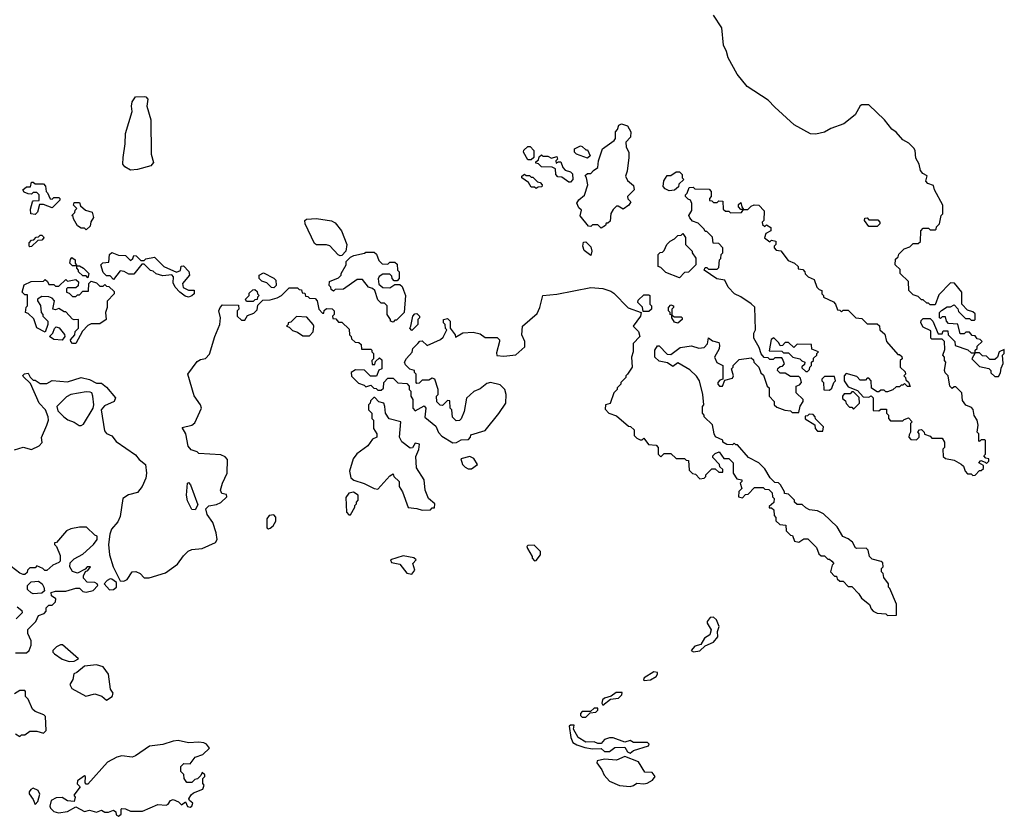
# Model space of a CAD drawing. Extents: x 1861455 to 2058065, y 200073 to 437907.
# Tile 315 of 574: x 1955535 to 1961310, y 312142 to 316812. Entities that reach past the tile are written whole.
import ezdxf

# ---------------------------------------------------------------- set-up
doc = ezdxf.new("R2010")
doc.units = 0

msp = doc.modelspace()

# ---------------------------------------------------------------- linework, layer by layer
at = {"layer": '0CON05XD'}
for points in [[(1959637, 314883), (1959610, 314835), (1959623.6, 314803.6), (1959660, 314785), (1959660, 314705), (1959641.7, 314698.3), (1959630, 314685), (1959630, 314675), (1959640, 314665), (1959657.5, 314665), (1959671.7, 314698.3), (1959715, 314710), (1959722.5, 314725), (1959710, 314765), (1959720, 314775), (1959720, 314785), (1959755, 314820), (1959825, 314830), (1959838.3, 314818.3), (1959840, 314805), (1959870, 314775), (1959881.7, 314741.7), (1959898.3, 314728.3), (1959920, 314665), (1959930, 314655), (1959930, 314605), (1959960, 314575), (1959960, 314555), (1959975, 314540), (1960023, 314523), (1960055, 314520), (1960065, 314510), (1960105, 314510), (1960113, 314547), (1960130, 314575), (1960130, 314585), (1960090, 314625), (1960090, 314665), (1960108.3, 314671.7), (1960120, 314685), (1960115, 314710), (1960105, 314720), (1960055, 314720), (1960025, 314740), (1959995, 314740), (1959980, 314755), (1959981.7, 314768.3), (1959995, 314780), (1960008.3, 314781.7), (1960020, 314795), (1960010, 314825), (1960005, 314830), (1959965, 314830), (1959955, 314820), (1959935, 314820), (1959925, 314830), (1959901.7, 314831.7), (1959883, 314853), (1959871.7, 314891.7), (1959840, 314945), (1959840, 314975), (1959850, 314995), (1959846.4, 315126.4), (1959825, 315147.5), (1959765, 315187.5), (1959727.5, 315205), (1959690, 315245), (1959670, 315285), (1959623, 315293), (1959550, 315345), (1959555, 315360), (1959565, 315360), (1959575, 315350), (1959625, 315350), (1959635, 315360), (1959640, 315405), (1959647, 315413), (1959650, 315435), (1959660, 315445), (1959660, 315475), (1959635, 315500), (1959601.7, 315501.7), (1959598.3, 315538.3), (1959565, 315570), (1959555, 315570), (1959550, 315585), (1959515, 315620), (1959481.7, 315631.7), (1959465, 315650), (1959460, 315665), (1959477, 315693), (1959477.5, 315735), (1959470, 315755), (1959455, 315760), (1959440, 315775), (1959440, 315785), (1959450, 315795), (1959461.7, 315828.3), (1959485, 315830), (1959495, 315820), (1959578.3, 315818.3), (1959590, 315805), (1959590, 315775), (1959580, 315765), (1959581.7, 315751.7), (1959595, 315750), (1959605, 315740), (1959625, 315740), (1959635, 315750), (1959658.3, 315748.3), (1959661.7, 315701.7), (1959675, 315690), (1959695, 315690), (1959705, 315680), (1959768.3, 315681.7), (1959780, 315700), (1959765, 315700), (1959750, 315715), (1959751.7, 315728.3), (1959765, 315740), (1959770, 315715), (1959780, 315700), (1959805, 315700), (1959825, 315720), (1959843, 315727), (1959870, 315725), (1959901.7, 315691.7), (1959900, 315635), (1959890, 315625), (1959891.7, 315611.7), (1959905, 315600), (1959915, 315610), (1959940, 315595), (1959940, 315575), (1959911.7, 315558.3), (1959903, 315533), (1959935, 315510), (1959945, 315520), (1959970, 315515), (1959970, 315495), (1959960, 315485), (1959960, 315475), (1959971.7, 315461.7), (1959998.3, 315458.3), (1960041.7, 315401.7), (1960080, 315385), (1960100, 315365), (1960101.7, 315351.7), (1960128.3, 315348.3), (1960140, 315335), (1960141.7, 315321.7), (1960160, 315305), (1960195, 315290), (1960210, 315245), (1960225, 315230), (1960240, 315225), (1960240, 315205), (1960250, 315195), (1960250, 315185), (1960308.3, 315158.3), (1960320, 315145), (1960331.7, 315111.7), (1960345, 315110), (1960355, 315100), (1960365, 315110), (1960395, 315110), (1960440, 315065), (1960475, 315060), (1960505, 315030), (1960565, 315030), (1960578.3, 315018.3), (1960580, 314995), (1960608.3, 314968.3), (1960620, 314925), (1960685, 314850), (1960695, 314850), (1960708.3, 314838.3), (1960710, 314825), (1960700, 314815), (1960700, 314775), (1960728.3, 314748.3), (1960730, 314735), (1960720, 314725), (1960730, 314715), (1960731.7, 314701.7), (1960748.3, 314688.3), (1960758.3, 314661.7), (1960741.7, 314661.7), (1960725, 314680), (1960715, 314670), (1960705, 314670), (1960695, 314660), (1960675, 314660), (1960657, 314643), (1960625, 314630), (1960615, 314630), (1960605, 314640), (1960585, 314640), (1960575, 314630), (1960565, 314630), (1960531.7, 314651.7), (1960530, 314695), (1960515, 314710), (1960505, 314710), (1960495, 314700), (1960465, 314700), (1960445, 314720), (1960382.5, 314737.5), (1960370, 314725), (1960370, 314695), (1960395, 314660), (1960448.3, 314638.3), (1960481.7, 314601.7), (1960515, 314600), (1960528.3, 314608.3), (1960540, 314595), (1960541.7, 314521.7), (1960575, 314520), (1960585, 314530), (1960618.3, 314528.3), (1960620, 314505), (1960630, 314495), (1960630, 314475), (1960641.7, 314461.7), (1960715, 314460), (1960721.7, 314468.3), (1960748.3, 314478.3), (1960770, 314455), (1960760, 314445), (1960760, 314395), (1960751.7, 314378.3), (1960750, 314365), (1960761.7, 314351.7), (1960795, 314350), (1960810, 314365), (1960810, 314385), (1960803, 314397), (1960811.7, 314408.3), (1960825, 314410), (1960840, 314395), (1960841.7, 314381.7), (1960875, 314370), (1960885, 314360), (1960945, 314360), (1960960, 314335), (1960960, 314305), (1960950, 314295), (1960951.7, 314251.7), (1960965, 314240), (1961015, 314230), (1961057, 314207), (1961070, 314195), (1961080, 314165), (1961095, 314150), (1961115, 314150), (1961125, 314140), (1961138.3, 314141.7), (1961165, 314170), (1961175, 314170), (1961188.3, 314181.7), (1961188.3, 314198.3), (1961160, 314215), (1961171.7, 314228.3), (1961198.3, 314218.3), (1961205, 314210), (1961220, 314225), (1961218.3, 314238.3), (1961201.7, 314241.7), (1961190, 314255), (1961200, 314265), (1961200, 314345), (1961195, 314350), (1961175, 314350), (1961165, 314340), (1961160, 314345), (1961160, 314385), (1961150, 314395), (1961157.5, 314435), (1961150, 314465), (1961133, 314493), (1961127, 314527), (1961118.3, 314538.3), (1961083.6, 314553.6), (1961065, 314580), (1961060, 314625), (1961025, 314660), (1961015, 314660), (1961005, 314650), (1960990, 314665), (1960980, 314725), (1960963, 314743), (1960960, 314755), (1960967.5, 314805), (1960960, 314815), (1960960, 314835), (1960950, 314845), (1960961.7, 314878.3), (1960960, 314925), (1960945, 314940), (1960885, 314940), (1960880, 314945), (1960878.3, 314988.3), (1960835, 315010), (1960820, 315035), (1960821.7, 315048.3), (1960835, 315060), (1960875, 315060), (1960890, 315045), (1960921.7, 314971.7), (1960945, 314970), (1960951.7, 314988.3), (1960978.3, 314988.3), (1960980, 314965), (1961020, 314925), (1961021.7, 314901.7), (1961097, 314877), (1961115, 314860), (1961140, 314860), (1961140, 314875), (1961150, 314885), (1961151.7, 314898.3), (1961180, 314925), (1961168.3, 314938.3), (1961151.7, 314941.7), (1961138.3, 314958.3), (1961121.7, 314961.7), (1961105, 314980), (1961085, 314980), (1961075, 314970), (1961051.7, 314971.7), (1961038.3, 315028.3), (1960981.7, 315031.7), (1960970, 315045), (1960965, 315070), (1960945, 315070), (1960935, 315060), (1960930, 315065), (1960930, 315095), (1960941.7, 315108.3), (1960975, 315130), (1960995, 315130), (1961015, 315140), (1961038.3, 315118.3), (1961041.7, 315101.7), (1961081.7, 315061.7), (1961105, 315060), (1961115, 315050), (1961135, 315050), (1961140, 315055), (1961138.3, 315088.3), (1961125, 315100), (1961095, 315110), (1961060, 315145), (1961060, 315215), (1961018.3, 315268.3), (1960995, 315270), (1960925, 315200), (1960905, 315140), (1960875, 315140), (1960865, 315150), (1960855, 315150), (1960835, 315170), (1960825, 315170), (1960805, 315190), (1960775, 315200), (1960750, 315225), (1960748.3, 315278.3), (1960700, 315325), (1960698.3, 315348.3), (1960670, 315375), (1960671.7, 315408.3), (1960688.3, 315421.7), (1960691.7, 315438.3), (1960721.7, 315468.3), (1960755, 315480), (1960775, 315500), (1960805, 315500), (1960818.3, 315511.7), (1960820, 315575), (1960835, 315590), (1960865, 315590), (1960875, 315580), (1960905, 315580), (1960910, 315585), (1960911.7, 315598.3), (1960930, 315615), (1960940, 315665), (1960950, 315675), (1960950, 315725), (1960900, 315815), (1960895, 315840), (1960861.7, 315851.7), (1960850, 315865), (1960857, 315897), (1960831.7, 315911.7), (1960818.3, 315928.3), (1960810, 315965), (1960790.7, 316000.7), (1960787.5, 316045), (1960779.3, 316059.3), (1960749.3, 316089.3), (1960715, 316107.5), (1960675, 316152.5), (1960650.7, 316170.7), (1960607.5, 316225), (1960515, 316312.5), (1960475, 316313.3), (1960465, 316306.7), (1960435.6, 316254.4), (1960368.3, 316201.7), (1960292.5, 316175), (1960255, 316153.3), (1960205, 316141.2), (1960174.1, 316144.1), (1960077, 316197), (1959965, 316298.8), (1959925, 316340), (1959800.9, 316420.9), (1959742.3, 316492.3), (1959689.6, 316589.6), (1959680.8, 316625), (1959662.6, 316662.6), (1959653.1, 316765), (1959605, 316838.8)], [(1956185, 315930), (1956150.7, 315950.7), (1956140, 315965), (1956141.2, 316005), (1956153.8, 316085), (1956156, 316145), (1956193.8, 316275), (1956190, 316305), (1956195, 316330), (1956215, 316360), (1956265, 316362.5), (1956275, 316360), (1956286.4, 316346.4), (1956280, 316305), (1956303.8, 316225), (1956306.2, 316025), (1956320, 315975), (1956303.9, 315956.1), (1956225, 315933.8), (1956185, 315930)], [(1958945, 315590), (1958925, 315610), (1958895, 315610), (1958885, 315600), (1958871.7, 315601.7), (1958823, 315663), (1958830, 315695), (1958815, 315710), (1958803.6, 315736.4), (1958813.6, 315756.4), (1958847, 315783), (1958867.5, 315845), (1958860, 315885), (1958851.7, 315898.3), (1958865, 315910), (1958885, 315910), (1958900.7, 315929.3), (1958926.7, 315945), (1958930, 315985), (1958953.3, 316055), (1959022.5, 316105), (1959030, 316115), (1959030, 316155), (1959041.7, 316168.3), (1959050, 316195), (1959065, 316202.5), (1959099.5, 316189.5), (1959120, 316155), (1959117, 316123), (1959090, 316095), (1959092.5, 316065), (1959107.5, 316035), (1959107.5, 316005), (1959097.5, 315925), (1959087.5, 315895), (1959100.7, 315870.7), (1959135, 315840), (1959140, 315815), (1959100, 315775), (1959101.7, 315761.7), (1959120, 315745), (1959107.5, 315725), (1959075, 315702.5), (1959045, 315720), (1959035, 315720), (1959015, 315700), (1959003, 315677), (1958998.3, 315631.7), (1958985, 315620), (1958975, 315620), (1958970, 315605), (1958945, 315590)], [(1958535, 315990), (1958515, 315990), (1958490, 316035), (1958491.7, 316048.3), (1958515, 316070), (1958528.3, 316068.3), (1958550, 316045), (1958550, 316005), (1958535, 315990)], [(1958865, 316000), (1958800, 316025), (1958790, 316035), (1958790, 316055), (1958825, 316072.5), (1958835, 316070), (1958855, 316050), (1958865, 316050), (1958880, 316015), (1958865, 316000)], [(1958765, 315860), (1958755, 315860), (1958715, 315890), (1958691.7, 315891.7), (1958680, 315905), (1958678.3, 315938.3), (1958657.5, 315947.5), (1958595, 315950), (1958578.3, 315968.3), (1958561.7, 315971.7), (1958561.7, 315978.3), (1958578.3, 315991.7), (1958581.7, 316008.3), (1958595, 316020), (1958602.5, 316012.5), (1958631.7, 316011.7), (1958655, 316000), (1958685, 316010), (1958690, 315995), (1958680, 315985), (1958681.7, 315971.7), (1958695, 315980), (1958708.3, 315978.3), (1958720, 315945), (1958735, 315930), (1958765, 315920), (1958778.3, 315908.3), (1958780, 315875), (1958765, 315860)], [(1958565, 315822.5), (1958555, 315830), (1958535, 315830), (1958518.3, 315858.3), (1958480, 315885), (1958480, 315895), (1958495, 315907.5), (1958505, 315900), (1958525, 315900), (1958535, 315890), (1958545, 315890), (1958571.7, 315861.7), (1958588.3, 315858.3), (1958600, 315845), (1958598.3, 315831.7), (1958575, 315830), (1958565, 315822.5)], [(1959345, 315810), (1959321.7, 315821.7), (1959310, 315835), (1959313, 315867), (1959331.7, 315898.3), (1959355, 315900), (1959385, 315920), (1959405, 315920), (1959420, 315905), (1959420, 315885), (1959430, 315875), (1959401.7, 315848.3), (1959398.3, 315831.7), (1959375, 315812.5), (1959345, 315810)], [(1955625, 315670), (1955600, 315675), (1955598.3, 315701.7), (1955610, 315745), (1955615, 315750), (1955648.3, 315751.7), (1955650, 315785), (1955635, 315800), (1955615, 315800), (1955605, 315790), (1955585, 315792.5), (1955561.7, 315801.7), (1955552.5, 315815), (1955575, 315832.5), (1955598.3, 315831.7), (1955605, 315860), (1955615, 315860), (1955625, 315850), (1955675, 315850), (1955687, 315837), (1955690, 315805), (1955698.3, 315798.3), (1955713, 315763), (1955725, 315760), (1955735, 315770), (1955765, 315770), (1955770, 315765), (1955770, 315755), (1955725, 315710), (1955675, 315730), (1955651.7, 315728.3), (1955640, 315685), (1955625, 315670)], [(1955925, 315580), (1955915, 315590), (1955895, 315590), (1955873.6, 315603.6), (1955850, 315645), (1955848.3, 315658.3), (1955840, 315665), (1955858.3, 315681.7), (1955860, 315695), (1955870, 315705), (1955850, 315725), (1955855, 315740), (1955885, 315740), (1955891.7, 315721.7), (1955920, 315695), (1955960, 315685), (1955967, 315653), (1955953, 315627), (1955948.3, 315601.7), (1955925, 315580)], [(1957415, 315427.5), (1957403.6, 315433.6), (1957355, 315485.8), (1957335, 315492), (1957275, 315493.3), (1957265, 315500), (1957208.8, 315615), (1957207.5, 315635), (1957217, 315643), (1957275, 315646.2), (1957363, 315633), (1957385, 315622.5), (1957422.5, 315575), (1957453.3, 315495), (1957447.5, 315455), (1957425, 315430), (1957415, 315427.5)], [(1960565, 315600), (1960515, 315600), (1960490, 315635), (1960491.7, 315648.3), (1960505, 315650), (1960515, 315640), (1960568.3, 315638.3), (1960580, 315625), (1960580, 315615), (1960565, 315600)], [(1955595, 315480), (1955590, 315485), (1955590, 315505), (1955605, 315520), (1955618.3, 315521.7), (1955631.7, 315538.3), (1955645, 315540), (1955655, 315550), (1955665, 315550), (1955675, 315540), (1955677, 315533), (1955665, 315520), (1955641.7, 315518.3), (1955605, 315482.5), (1955595, 315480)], [(1959405, 315300), (1959325, 315330), (1959295, 315360), (1959280, 315365), (1959280, 315435), (1959291.7, 315448.3), (1959305, 315450), (1959315, 315460), (1959330, 315495), (1959350, 315515), (1959375, 315527.5), (1959395, 315547.5), (1959415, 315550), (1959425, 315560), (1959440, 315535), (1959440, 315495), (1959480, 315455), (1959480, 315445), (1959500, 315415), (1959500, 315375), (1959458.3, 315331.7), (1959435, 315330), (1959405, 315300)], [(1958885, 315430), (1958845, 315460), (1958837.5, 315485), (1958841.7, 315508.3), (1958855, 315510), (1958885, 315480), (1958890, 315455), (1958885, 315430)], [(1956525, 315186.7), (1956505, 315191.2), (1956473.3, 315215), (1956447.5, 315245), (1956435, 315270), (1956437.5, 315305), (1956427, 315317), (1956375, 315310), (1956335, 315322.5), (1956318.3, 315338.3), (1956301.7, 315341.7), (1956265, 315380), (1956251.7, 315378.3), (1956205, 315320), (1956175, 315320), (1956147, 315337), (1956125, 315340), (1956085, 315290), (1956065, 315310), (1956045, 315310), (1956025, 315330), (1956010, 315375), (1956023, 315387), (1956058.3, 315391.7), (1956062.5, 315435), (1956075, 315446.7), (1956115, 315432.5), (1956155, 315430), (1956185, 315400), (1956198.3, 315411.7), (1956205, 315430), (1956218.3, 315428.3), (1956245, 315400), (1956265, 315400), (1956275, 315410), (1956325, 315420), (1956380, 315365), (1956455, 315332.5), (1956478.3, 315341.7), (1956481.7, 315368.3), (1956495, 315370), (1956527, 315337), (1956530, 315315), (1956490, 315265), (1956493, 315243), (1956525, 315226.7), (1956557.5, 315227.5), (1956557.5, 315205), (1956545, 315193.3), (1956525, 315186.7)], [(1957725, 315040), (1957710, 315045), (1957710, 315055), (1957690, 315085), (1957690, 315135), (1957675, 315150), (1957655, 315150), (1957635, 315170), (1957617.5, 315225), (1957605, 315237.5), (1957580, 315245), (1957545, 315290), (1957515, 315290), (1957435, 315232.5), (1957385, 315230), (1957375, 315220), (1957361.7, 315231.7), (1957360, 315245), (1957350, 315255), (1957351.7, 315278.3), (1957405, 315300), (1957420, 315315), (1957420, 315325), (1957450, 315375), (1957450, 315395), (1957475, 315420), (1957495, 315430), (1957557, 315443), (1957565, 315450), (1957615, 315450), (1957628.3, 315438.3), (1957641.7, 315401.7), (1957661.7, 315381.7), (1957695, 315380), (1957705, 315390), (1957735, 315390), (1957748.3, 315378.3), (1957750, 315345), (1957760, 315335), (1957760, 315295), (1957748.3, 315281.7), (1957731.7, 315281.7), (1957720, 315295), (1957718.3, 315308.3), (1957705, 315320), (1957665, 315320), (1957643.3, 315306.7), (1957637, 315293), (1957641.7, 315261.7), (1957665, 315242.5), (1957705, 315240), (1957735, 315260), (1957765, 315260), (1957778.3, 315248.3), (1957787, 315227), (1957797.5, 315195), (1957790, 315095), (1957745, 315050), (1957735, 315050), (1957725, 315040)], [(1955935, 315300), (1955925, 315310), (1955905, 315310), (1955880, 315335), (1955880, 315345), (1955870, 315355), (1955870, 315370), (1955845, 315370), (1955830, 315385), (1955833, 315407), (1955841.7, 315418.3), (1955860, 315405), (1955860, 315385), (1955870, 315370), (1955885, 315370), (1955910, 315355), (1955940, 315325), (1955935, 315300)], [(1957025, 315240), (1957011.7, 315241.7), (1956985, 315270), (1956955, 315280), (1956940, 315295), (1956940, 315315), (1956965, 315327.5), (1957026.4, 315296.4), (1957037.5, 315285), (1957040, 315255), (1957025, 315240)], [(1955865, 314914.3), (1955843.8, 314915), (1955834, 314925), (1955833.8, 314935), (1955857.5, 314965), (1955860, 314985), (1955880, 315005), (1955880, 315055), (1955855, 315052.5), (1955845, 315057.5), (1955805, 315100), (1955795, 315100), (1955765, 315120), (1955745, 315112.5), (1955730, 315115), (1955740, 315165), (1955725, 315180), (1955705, 315187.5), (1955665, 315190), (1955640, 315175), (1955640, 315165), (1955657, 315137), (1955660, 315095), (1955670, 315085), (1955670, 315075), (1955700, 315045), (1955700, 315025), (1955685, 314980), (1955635, 315006.7), (1955618.3, 315058.3), (1955585, 315090), (1955570, 315095), (1955573, 315127), (1955580, 315135), (1955580, 315200), (1955565, 315200), (1955550, 315215), (1955561.7, 315258.3), (1955603, 315277), (1955675, 315280), (1955685, 315290), (1955698.3, 315278.3), (1955705, 315260), (1955735, 315260), (1955745, 315250), (1955765, 315250), (1955805, 315290), (1955815, 315280), (1955865, 315290), (1955880, 315275), (1955878.3, 315251.7), (1955865, 315240), (1955815, 315240), (1955810, 315235), (1955810, 315215), (1955825, 315210), (1955845, 315190), (1955865, 315190), (1955875, 315200), (1955885, 315200), (1955905, 315220), (1955938.3, 315221.7), (1955940, 315265), (1955955, 315280), (1955985, 315270), (1956005, 315250), (1956025, 315250), (1956035, 315260), (1956045, 315250), (1956058.3, 315248.3), (1956088.3, 315218.3), (1956090, 315205), (1956048.3, 315161.7), (1956047.5, 315125), (1956037.5, 315095), (1956042.5, 315055), (1956005, 315030), (1955955, 315030), (1955935, 315020), (1955903, 314987), (1955865, 314914.3)], [(1956541.7, 314291.7), (1956523, 314313), (1956508.8, 314385), (1956488.3, 314421.7), (1956545, 314436.2), (1956561.7, 314448.3), (1956601.2, 314535), (1956596.2, 314555), (1956558.3, 314608.3), (1956521.2, 314735), (1956575, 314808.8), (1956595, 314821.2), (1956625, 314826.2), (1956648.1, 314851.9), (1956679.2, 314955), (1956708.8, 315025), (1956712.5, 315065), (1956703.3, 315105), (1956710, 315125), (1956725, 315140), (1956818.3, 315138.3), (1956820, 315115), (1956810, 315105), (1956810, 315075), (1956835, 315050), (1956855, 315050), (1956871.7, 315078.3), (1956908.3, 315091.7), (1956928.3, 315111.7), (1956931.7, 315138.3), (1956961.7, 315168.3), (1957005, 315170), (1957045, 315182.5), (1957070, 315195), (1957115, 315240), (1957165, 315240), (1957175, 315230), (1957188.3, 315228.3), (1957191.7, 315211.7), (1957208.3, 315208.3), (1957211.7, 315191.7), (1957225, 315190), (1957235, 315180), (1957268.3, 315178.3), (1957280, 315165), (1957290, 315115), (1957311.7, 315091.7), (1957318.3, 315091.7), (1957321.7, 315108.3), (1957335, 315120), (1957367, 315117), (1957380, 315105), (1957380, 315085), (1957370, 315075), (1957371.7, 315061.7), (1957388.3, 315058.3), (1957405, 315040), (1957425, 315040), (1957468.3, 314998.3), (1957470, 314965), (1957480, 314955), (1957481.7, 314941.7), (1957501.7, 314921.7), (1957525, 314920), (1957538.3, 314908.3), (1957540, 314880), (1957595, 314880), (1957600, 314875), (1957600, 314865), (1957610, 314855), (1957610, 314825), (1957600, 314815), (1957601.7, 314791.7), (1957618.3, 314791.7), (1957621.7, 314808.3), (1957645, 314830), (1957658.3, 314818.3), (1957660, 314765), (1957641.7, 314758.3), (1957628.3, 314721.7), (1957591.7, 314721.7), (1957558.3, 314758.3), (1957505, 314760), (1957480, 314745), (1957481.7, 314721.7), (1957521.7, 314681.7), (1957555, 314670), (1957565, 314660), (1957595, 314670), (1957611.7, 314651.7), (1957625, 314650), (1957635, 314640), (1957655, 314640), (1957668.3, 314651.7), (1957670, 314685), (1957695, 314710), (1957725, 314710), (1957753, 314683), (1957805, 314680), (1957820, 314665), (1957820, 314645), (1957830, 314635), (1957830, 314605), (1957840, 314585), (1957840, 314535), (1957855, 314520), (1957908.3, 314548.3), (1957917.5, 314535), (1957911.7, 314481.7), (1957975, 314430), (1957991.7, 314391.7), (1958011.7, 314371.7), (1958075, 314332.5), (1958097, 314333), (1958125, 314350), (1958168.3, 314351.7), (1958180, 314365), (1958181.7, 314378.3), (1958265, 314403.3), (1958345.8, 314504.2), (1958386.7, 314565), (1958387.5, 314615), (1958380, 314645), (1958352.5, 314672.5), (1958296.4, 314686.4), (1958275, 314678.8), (1958235, 314648), (1958197.7, 314632.3), (1958156.1, 314593.9), (1958141.2, 314515), (1958125, 314473.3), (1958115, 314462.5), (1958095, 314460), (1958073, 314483), (1958070, 314525), (1958060, 314535), (1958058.3, 314578.3), (1958045, 314580), (1958015, 314550), (1958001.7, 314551.7), (1957981.7, 314571.7), (1957980, 314605), (1957990, 314615), (1957990, 314645), (1957970, 314705), (1957955, 314710), (1957935, 314700), (1957895, 314700), (1957878.3, 314681.7), (1957865, 314680), (1957860, 314685), (1957860, 314735), (1957850, 314745), (1957850, 314755), (1957823, 314763), (1957798.3, 314788.3), (1957792.5, 314805), (1957803, 314827), (1957837, 314863), (1957840, 314885), (1957870, 314915), (1957881.7, 314928.3), (1957895, 314930), (1957925, 314902.5), (1958002.5, 314937.5), (1958019.3, 314950.7), (1958040, 314995), (1958033, 315003), (1958030, 315025), (1958020, 315035), (1958020, 315055), (1958045, 315060), (1958060, 315045), (1958060, 315005), (1958090, 314965), (1958091.7, 314951.7), (1958135, 314977.5), (1958195, 314980), (1958235, 314970), (1958265, 314950), (1958335, 314950), (1958350, 314935), (1958350, 314925), (1958330.7, 314859.3), (1958333.8, 314843.8), (1958375, 314839.2), (1958445, 314847.9), (1958497.3, 314895), (1958496.8, 314925), (1958479.2, 314965), (1958483.3, 315015), (1958570.7, 315089.3), (1958586.7, 315125), (1958603.6, 315196.4), (1958685, 315202.5), (1958885, 315242.5), (1958955, 315237.5), (1959001.7, 315221.7), (1959019.3, 315209.3), (1959103.9, 315123.9), (1959180, 315095), (1959176.7, 315075), (1959133.8, 315015), (1959163.8, 314985), (1959172.5, 314955), (1959133.3, 314915), (1959132.5, 314865), (1959122.5, 314835), (1959127.5, 314775), (1959100, 314735), (1959090, 314725), (1959090, 314715), (1959060, 314685), (1959060, 314675), (1959040, 314655), (1959040, 314645), (1959020, 314625), (1958998.3, 314561.7), (1958970, 314555), (1958968.3, 314528.3), (1958990, 314505), (1959035, 314490), (1959105, 314430), (1959118.3, 314428.3), (1959138.3, 314408.3), (1959140, 314375), (1959155, 314360), (1959175, 314350), (1959185, 314350), (1959195, 314360), (1959223, 314323), (1959268.3, 314318.3), (1959280, 314305), (1959280, 314265), (1959295, 314250), (1959315, 314270), (1959355, 314270), (1959385, 314240), (1959435, 314240), (1959445, 314230), (1959458.3, 314228.3), (1959461.7, 314171.7), (1959481.7, 314151.7), (1959498.3, 314148.3), (1959525, 314120), (1959550, 314125), (1959560, 314135), (1959560, 314145), (1959595, 314180), (1959615, 314180), (1959635, 314160), (1959660, 314160), (1959660, 314175), (1959641.7, 314191.7), (1959640, 314205), (1959600, 314245), (1959600, 314255), (1959615, 314270), (1959638.3, 314278.3), (1959665, 314240), (1959695, 314240), (1959720, 314215), (1959720, 314155), (1959741.7, 314121.7), (1959770, 314115), (1959770, 314105), (1959760, 314095), (1959770, 314065), (1959753, 314047), (1959750, 314015), (1959775, 314010), (1959791.7, 314028.3), (1959808.3, 314031.7), (1959845, 314070), (1959895, 314070), (1959905, 314060), (1959928.3, 314058.3), (1959948.3, 314038.3), (1959950, 314015), (1959960, 314005), (1959958.3, 313981.7), (1959931.7, 313958.3), (1959930, 313950), (1959945, 313950), (1959958.3, 313938.3), (1959960, 313905), (1959970, 313895), (1959970, 313875), (1959993, 313853), (1960028.3, 313848.3), (1960030, 313815), (1960055, 313790), (1960068.3, 313788.3), (1960080, 313755), (1960105, 313750), (1960135, 313770), (1960158.3, 313768.3), (1960208.3, 313718.3), (1960221.7, 313681.7), (1960235, 313670), (1960255, 313670), (1960275, 313650), (1960285, 313650), (1960298.3, 313638.3), (1960310, 313625), (1960300, 313615), (1960290, 313575), (1960315, 313550), (1960325, 313550), (1960330, 313535), (1960345, 313520), (1960365, 313520), (1960395, 313490), (1960415, 313490), (1960456.4, 313446.4), (1960471.7, 313421.7), (1960520, 313385), (1960528.3, 313358.3), (1960540, 313345), (1960565, 313332.5), (1960615, 313330), (1960625, 313320), (1960678.3, 313321.7), (1960677, 313387), (1960638.3, 313478.3), (1960630, 313485), (1960630, 313505), (1960603, 313543), (1960600, 313565), (1960590, 313575), (1960590, 313595), (1960600, 313605), (1960598.3, 313628.3), (1960587, 313637), (1960535, 313650), (1960520, 313665), (1960511.7, 313701.7), (1960500, 313715), (1960445, 313712.5), (1960437, 313717), (1960419.3, 313749.3), (1960395, 313770), (1960363.6, 313783.6), (1960329.3, 313839.3), (1960250, 313915), (1960215, 313932.5), (1960168.3, 313938.3), (1960145, 313950), (1960125, 313970), (1960095, 313970), (1960080, 313985), (1960080, 313995), (1960045, 314030), (1960020, 314035), (1960020, 314045), (1959996.4, 314086.4), (1959985, 314097.5), (1959965, 314100), (1959937, 314127), (1959905, 314180), (1959870, 314215), (1959810, 314245), (1959745, 314320), (1959735, 314320), (1959725, 314330), (1959715, 314320), (1959683, 314323), (1959660, 314335), (1959658.3, 314348.3), (1959617, 314367), (1959607.5, 314385), (1959598.3, 314438.3), (1959550, 314485), (1959550, 314495), (1959540, 314505), (1959540, 314545), (1959547.5, 314555), (1959542.5, 314615), (1959522.5, 314695), (1959505, 314722.5), (1959465, 314760), (1959395, 314800), (1959365, 314780), (1959335, 314800), (1959285, 314810), (1959260, 314835), (1959260, 314875), (1959275, 314900), (1959285, 314900), (1959331.7, 314851.7), (1959355, 314850), (1959408.3, 314891.7), (1959475, 314900), (1959517.4, 314887.4), (1959548.9, 314891.1), (1959568.7, 314911.3), (1959575, 314948), (1959599.3, 314929.3), (1959635, 314920), (1959640, 314905), (1959637, 314883)], [(1956905, 315160), (1956865, 315160), (1956860, 315175), (1956880, 315195), (1956881.7, 315208.3), (1956901.7, 315228.3), (1956915, 315230), (1956928.3, 315218.3), (1956930, 315205), (1956940, 315195), (1956930, 315185), (1956928.3, 315171.7), (1956915, 315170), (1956905, 315160)], [(1959191.7, 315101.7), (1959187, 315127), (1959160, 315155), (1959161.7, 315168.3), (1959195, 315200), (1959225, 315200), (1959230, 315195), (1959230, 315145), (1959240, 315135), (1959240, 315115), (1959225, 315102.5), (1959191.7, 315101.7)], [(1957835, 314990), (1957822.5, 315005), (1957830, 315015), (1957840, 315075), (1957851.7, 315088.3), (1957865, 315090), (1957880, 315075), (1957880, 315065), (1957870, 315055), (1957870, 315025), (1957835, 314990)], [(1959395, 315032.5), (1959375, 315040), (1959360, 315065), (1959360, 315080), (1959350, 315085), (1959350, 315095), (1959340, 315105), (1959340, 315125), (1959355, 315140), (1959370, 315135), (1959370, 315125), (1959360, 315115), (1959360, 315080), (1959375, 315070), (1959415, 315070), (1959420, 315065), (1959420, 315055), (1959395, 315032.5)], [(1957235, 314960), (1957257, 314983), (1957260, 315015), (1957256.4, 315026.4), (1957218.3, 315068.3), (1957158.3, 315071.7), (1957125, 315040), (1957110, 315035), (1957110, 315025), (1957100, 315015), (1957115, 315010), (1957135, 314990), (1957165, 314980), (1957195, 314960), (1957235, 314960)], [(1955785, 314933.8), (1955735, 314937.5), (1955710, 314955), (1955730, 314975), (1955738.3, 315001.7), (1955748.3, 315011.7), (1955766.4, 315006.4), (1955797, 314967), (1955798.8, 314955), (1955785, 314933.8)], [(1960155, 314750), (1960168.3, 314761.7), (1960170, 314775), (1960180, 314785), (1960180, 314805), (1960190, 314815), (1960191.7, 314828.3), (1960210, 314845), (1960210, 314855), (1960220, 314865), (1960181.7, 314881.7), (1960178.3, 314908.3), (1960095, 314910), (1960075, 314890), (1960045, 314920), (1960025, 314920), (1960008.3, 314901.7), (1959995, 314900), (1959988.3, 314918.3), (1959958.3, 314948.3), (1959941.7, 314938.3), (1959931.7, 314871.7), (1960005, 314870), (1960015, 314860), (1960045, 314860), (1960070, 314835), (1960110, 314825), (1960121.7, 314811.7), (1960140, 314805), (1960138.3, 314791.7), (1960121.7, 314778.3), (1960121.7, 314771.7), (1960145, 314750), (1960155, 314750)], [(1961275, 314720), (1961287.5, 314742.5), (1961290.7, 314769.3), (1961303, 314797), (1961300, 314845), (1961310, 314855), (1961308.3, 314878.3), (1961280, 314865), (1961270, 314835), (1961255, 314820), (1961225, 314820), (1961205, 314840), (1961181.7, 314841.7), (1961165, 314860), (1961140, 314860), (1961120, 314825), (1961165, 314780), (1961218.3, 314768.3), (1961230, 314755), (1961231.7, 314741.7), (1961255, 314720), (1961275, 314720)], [(1955505, 314290), (1955555, 314306.7), (1955605, 314293.3), (1955650, 314315), (1955667, 314333), (1955663.3, 314363.3), (1955694.1, 314435.9), (1955703.3, 314465), (1955702.5, 314485), (1955686.2, 314526.2), (1955650, 314565), (1955598.8, 314678.8), (1955555, 314720), (1955553, 314727), (1955563, 314737), (1955585, 314740), (1955597, 314717), (1955615, 314700), (1955625, 314700), (1955655, 314680), (1955695, 314680), (1955725, 314696.7), (1955815, 314690), (1955895, 314715.8), (1955945, 314703.3), (1955985, 314682.5), (1956015, 314682.5), (1956045, 314657.5), (1956096.2, 314595), (1956090, 314575), (1956032.2, 314547.8), (1956013.8, 314525), (1956032.7, 314402.7), (1956045, 314386.2), (1956075, 314373.3), (1956100.6, 314340.6), (1956215, 314261.2), (1956236.2, 314235), (1956273.8, 314205), (1956279.4, 314155), (1956275.8, 314124.2), (1956252.5, 314075), (1956225, 314040), (1956173, 314027), (1956140, 314005), (1956125, 313900), (1956110.7, 313869.3), (1956073.9, 313826.1), (1956063.9, 313796.1), (1956056.2, 313735), (1956061.2, 313675), (1956083.3, 313605), (1956123.8, 313523.8), (1956145, 313521.2), (1956165, 313531.2), (1956195, 313575.7), (1956216.6, 313576.6), (1956242.5, 313565), (1956265, 313540), (1956295, 313541.2), (1956390, 313570), (1956460, 313620), (1956495, 313670), (1956523, 313697), (1956545, 313707.5), (1956605, 313713.3), (1956683, 313747), (1956692.5, 313765), (1956687.5, 313805), (1956667.5, 313865), (1956635, 313912.5), (1956626.7, 313945), (1956645, 313963.3), (1956689.3, 313970.7), (1956715, 313982.5), (1956750, 314015), (1956748.3, 314028.3), (1956720, 314035), (1956712.5, 314055), (1956723.8, 314095), (1956752, 314155), (1956754.2, 314234.2), (1956740.5, 314250.5), (1956715, 314261.2), (1956585, 314270), (1956575, 314280), (1956541.7, 314291.7)], [(1960285, 314640), (1960298.3, 314651.7), (1960310, 314685), (1960320, 314695), (1960315, 314720), (1960255, 314720), (1960240, 314705), (1960240, 314695), (1960250, 314685), (1960251.7, 314641.7), (1960285, 314640)], [(1955895, 314432.5), (1955908.3, 314441.7), (1955966.7, 314535), (1955970, 314555), (1955963.3, 314605), (1955957.5, 314625), (1955949.3, 314629.3), (1955925, 314631.2), (1955834.2, 314615.8), (1955808.8, 314601.2), (1955753.3, 314545), (1955759.3, 314519.3), (1955794, 314484), (1955816.4, 314466.4), (1955855, 314452.5), (1955883, 314433), (1955895, 314432.5)], [(1960425, 314530), (1960460, 314565), (1960458.3, 314598.3), (1960425, 314630), (1960415, 314630), (1960405, 314620), (1960371.7, 314618.3), (1960360, 314605), (1960361.7, 314591.7), (1960378.3, 314578.3), (1960381.7, 314561.7), (1960401.7, 314541.7), (1960415, 314540), (1960425, 314530)], [(1957895, 313937.5), (1957945, 313940), (1957955, 313950), (1957968.3, 313951.7), (1957970, 313975), (1957932.5, 314005), (1957912.5, 314055), (1957907.5, 314115), (1957862.5, 314185), (1957858.3, 314251.7), (1957877, 314293), (1957880, 314325), (1957855, 314330), (1957838.3, 314301.7), (1957825, 314300), (1957777, 314337), (1957762.5, 314365), (1957770, 314455), (1957701.7, 314471.7), (1957680, 314505), (1957677.5, 314545), (1957670, 314565), (1957641.7, 314571.7), (1957618.3, 314598.3), (1957611.7, 314598.3), (1957591.7, 314578.3), (1957590, 314565), (1957580, 314555), (1957580, 314525), (1957600, 314505), (1957600, 314475), (1957610, 314465), (1957610, 314415), (1957630, 314385), (1957630, 314365), (1957605, 314353.3), (1957577.5, 314315), (1957512.2, 314267.8), (1957491.4, 314238.6), (1957469.2, 314165), (1957477.5, 314127.5), (1957495, 314113.8), (1957555, 314093.8), (1957615, 314063.3), (1957635, 314060), (1957705, 314137.5), (1957725, 314150), (1957730, 314135), (1957760, 314105), (1957760, 314075), (1957780, 314045), (1957813.3, 313953.3), (1957865, 313947.5), (1957895, 313937.5)], [(1960245, 314400), (1960250, 314425), (1960201.7, 314471.7), (1960200, 314485), (1960188.3, 314498.3), (1960165, 314500), (1960155, 314490), (1960141.7, 314488.3), (1960141.7, 314471.7), (1960198.3, 314438.3), (1960200, 314415), (1960215, 314400), (1960245, 314400)], [(1958165, 314178.8), (1958185, 314180), (1958220, 314205), (1958199.3, 314239.3), (1958175, 314252.5), (1958121.7, 314238.3), (1958132.5, 314205), (1958148.3, 314188.3), (1958165, 314178.8)], [(1956565, 313940), (1956545, 313941.2), (1956518.3, 313991.7), (1956514.2, 314025), (1956520, 314095), (1956525, 314100), (1956537.5, 314085), (1956579.3, 313969.3), (1956565, 313940)], [(1957475, 313910), (1957500, 313955), (1957500, 313965), (1957510, 313975), (1957510, 313985), (1957520, 313995), (1957520, 314025), (1957493, 314043), (1957465, 314037.5), (1957448.3, 314011.7), (1957452.5, 313925), (1957465, 313910), (1957475, 313910)], [(1956995, 313827.5), (1957005, 313832.5), (1957022.5, 313845), (1957036.4, 313873.6), (1957037, 313897), (1957025, 313910), (1956997.5, 313905), (1956983.9, 313886.1), (1956983.8, 313833.8), (1956995, 313827.5)], [(1955510.7, 313100.7), (1955575, 313100), (1955590, 313115), (1955602.5, 313145), (1955601.7, 313171.7), (1955582.5, 313215), (1955583, 313237), (1955630, 313285), (1955645, 313320), (1955678.3, 313331.7), (1955690, 313345), (1955690, 313365), (1955705, 313380), (1955725, 313380), (1955745, 313400), (1955747, 313417), (1955722.5, 313435), (1955720, 313455), (1955745, 313462.5), (1955805, 313462.5), (1955865, 313480), (1955885, 313480), (1955905, 313460), (1955925, 313456.7), (1955965, 313466.7), (1955992.5, 313495), (1955990, 313505), (1955975, 313512.5), (1955930, 313515), (1955908.3, 313538.3), (1955908.3, 313551.7), (1955921.7, 313578.3), (1955935, 313582.5), (1955950, 313605), (1955930, 313605), (1955918.3, 313591.7), (1955875, 313567.5), (1955845, 313577.5), (1955830, 313605), (1955831.7, 313628.3), (1955855, 313652.5), (1955905, 313680), (1955967.5, 313735), (1955990, 313765), (1955990, 313785), (1955975, 313790), (1955926.7, 313836.7), (1955885, 313837.5), (1955835, 313827.5), (1955810, 313815), (1955751.7, 313748.3), (1955740, 313745), (1955740, 313735), (1955750, 313725), (1955771.7, 313671.7), (1955771.7, 313638.3), (1955765, 313630), (1955730, 313615), (1955695, 313582.5), (1955683, 313583), (1955670, 313595), (1955635, 313610), (1955625, 313600), (1955595, 313600), (1955580, 313585), (1955578.3, 313571.7), (1955565, 313560), (1955555, 313560), (1955535, 313567.5), (1955485, 313606.7)], [(1958555, 313640), (1958565, 313642.5), (1958590, 313675), (1958590, 313695), (1958551.7, 313731.7), (1958515, 313730), (1958510, 313725), (1958513, 313713), (1958540, 313665), (1958540, 313655), (1958555, 313640)], [(1957835, 313562.5), (1957852.5, 313585), (1957840, 313625), (1957860, 313645), (1957847, 313657), (1957785, 313670), (1957710, 313645), (1957715, 313630), (1957765, 313620), (1957805, 313567.5), (1957835, 313562.5)], [(1956060.8, 313470.8), (1956085, 313472.5), (1956102.5, 313485), (1956102.5, 313512.5), (1956075, 313532), (1956065, 313533.8), (1956047.5, 313525), (1956030, 313505), (1956060.8, 313470.8)], [(1955615, 313447.5), (1955603, 313453), (1955581.7, 313471.7), (1955580, 313495), (1955603, 313517), (1955645, 313520), (1955667.5, 313505), (1955677.5, 313485), (1955680, 313465), (1955665, 313450), (1955615, 313447.5)], [(1955520.7, 313370.7), (1955548.3, 313348.3), (1955550, 313335), (1955515, 313300)], [(1959487, 313107), (1959525, 313112.5), (1959555, 313142.5), (1959605, 313163.3), (1959630, 313195), (1959627.5, 313225), (1959636.7, 313255), (1959621.2, 313295), (1959605, 313310), (1959585, 313307.5), (1959566.7, 313285), (1959566.7, 313275), (1959590, 313235), (1959583, 313207), (1959552.3, 313187.7), (1959530, 313150), (1959495, 313140), (1959473.3, 313115), (1959487, 313107)], [(1955825, 313050), (1955855, 313052.5), (1955880, 313065), (1955787, 313147), (1955775, 313147.5), (1955750, 313135), (1955730, 313115), (1955730, 313105), (1955740, 313095), (1955785, 313063.3), (1955825, 313050)], [(1956045, 312824), (1956077.5, 312845), (1956082.5, 312865), (1956067, 312887), (1956056.7, 312975), (1956025, 313018.8), (1955985, 313031.2), (1955915, 313023.3), (1955870, 312985), (1955852.5, 312977.5), (1955846.7, 312945), (1955830, 312915), (1955841.7, 312891.7), (1955922.5, 312847.5), (1955975, 312860), (1956017, 312847), (1956045, 312824)], [(1959198.3, 312938.3), (1959235, 312943.3), (1959267.7, 312962.3), (1959276.7, 312975), (1959276.4, 312986.4), (1959255, 312988.8), (1959197.5, 312955), (1959193.3, 312943.3), (1959198.3, 312938.3)], [(1955510, 312625), (1955535, 312610), (1955545, 312620), (1955565, 312620), (1955595, 312642.5), (1955635, 312642.5), (1955675, 312630), (1955690, 312645), (1955687, 312727), (1955677, 312737), (1955625, 312757.5), (1955610.7, 312770.7), (1955585, 312830), (1955570, 312845), (1955570, 312875), (1955565, 312880), (1955535, 312880), (1955505, 312860)], [(1958955, 312793.3), (1959001.2, 312828.8), (1959047.5, 312835), (1959067.5, 312855), (1959068.3, 312868.3), (1959032.7, 312867.3), (1959003.3, 312846.7), (1958964.2, 312835.8), (1958954, 312825), (1958950, 312805), (1958955, 312793.3)], [(1958855, 312723.3), (1958881.7, 312748.3), (1958915, 312753.8), (1958926.2, 312765), (1958926.7, 312776.7), (1958905, 312776.2), (1958883, 312757), (1958833.9, 312756.1), (1958823.3, 312745), (1958823.9, 312733.9), (1958835, 312723.3), (1958855, 312723.3)], [(1959115, 312512.5), (1959135, 312527.5), (1959222.5, 312555), (1959227.5, 312565), (1959217.5, 312575), (1959136, 312576), (1959115, 312587.5), (1959085, 312577.5), (1959015, 312602.5), (1958995, 312603.3), (1958965, 312592.5), (1958945, 312570), (1958925, 312570), (1958905, 312580), (1958855, 312577.5), (1958810, 312605), (1958783, 312653), (1958786.7, 312676.7), (1958765, 312677.5), (1958758.3, 312671.7), (1958767.5, 312605), (1958780, 312575), (1958802.3, 312562.3), (1958850, 312545), (1958895, 312537.5), (1958945, 312540), (1958965, 312522.5), (1958995, 312522.5), (1959025, 312546.7), (1959085, 312547.5), (1959100, 312520), (1959115, 312512.5)], [(1956115, 312142.5), (1956130, 312155), (1956130, 312185), (1956135, 312187.5), (1956156.4, 312186.4), (1956185, 312172.5), (1956255, 312172.5), (1956345, 312212.5), (1956395, 312207.5), (1956406.4, 312213.6), (1956420, 312235), (1956435, 312240), (1956467, 312227), (1956485, 312210), (1956507.5, 312227.5), (1956520, 312200), (1956535, 312196.2), (1956545, 312201.2), (1956550, 312220), (1956530, 312235), (1956527.5, 312245), (1956540.7, 312269.3), (1956555, 312280), (1956608.3, 312301.7), (1956617.5, 312325), (1956610, 312335), (1956610, 312365), (1956620, 312375), (1956620, 312385), (1956605, 312400), (1956598.3, 312381.7), (1956578.3, 312361.7), (1956561.7, 312358.3), (1956545, 312340), (1956515, 312340), (1956500, 312365), (1956498.3, 312388.3), (1956480, 312405), (1956480, 312435), (1956498.3, 312451.7), (1956535, 312450), (1956565, 312490), (1956610, 312505), (1956648.3, 312541.7), (1956630, 312565), (1956615, 312572.5), (1956585, 312576.7), (1956525, 312572.5), (1956465, 312586.7), (1956435, 312582.5), (1956375, 312563.8), (1956296.1, 312553.9), (1956215, 312496.7), (1956195, 312490), (1956135, 312497.5), (1956105, 312490), (1956050.7, 312459.3), (1955935, 312330), (1955925, 312330), (1955918.3, 312338.3), (1955920, 312375), (1955915, 312380), (1955875, 312350), (1955873, 312333), (1955890, 312315), (1955853, 312267), (1955860, 312255), (1955855, 312230), (1955815, 312232.5), (1955785, 312252.5), (1955748.3, 312251.7), (1955720, 312235), (1955711.7, 312201.7), (1955715, 312190), (1955735, 312170), (1955763.3, 312163.3), (1955815, 312170), (1955865, 312197.5), (1955915, 312170), (1955945, 312177.5), (1955985, 312167.5), (1956015, 312177.5), (1956035, 312167.5), (1956055, 312167.5), (1956085, 312177.5), (1956098.3, 312168.3), (1956101.7, 312151.7), (1956115, 312142.5)], [(1959115, 312317.5), (1959135, 312322.5), (1959155, 312337.5), (1959195, 312332.5), (1959215, 312337.5), (1959246.1, 312353.9), (1959262.5, 312375), (1959245, 312400), (1959201.7, 312401.7), (1959165, 312462.5), (1959085, 312492.5), (1959035, 312472.5), (1958965, 312477.5), (1958921.7, 312468.3), (1958920, 312455), (1958950, 312415), (1958963, 312383), (1958995, 312347.5), (1959053.6, 312323.6), (1959115, 312317.5)], [(1955625, 312212.5), (1955641.7, 312228.3), (1955653, 312273), (1955643, 312293), (1955615, 312307.5), (1955600.7, 312299.3), (1955590, 312285), (1955590, 312275), (1955615, 312240), (1955625, 312212.5)]]:
    msp.add_lwpolyline(points, dxfattribs=at)

doc.saveas('drawing.dxf')
